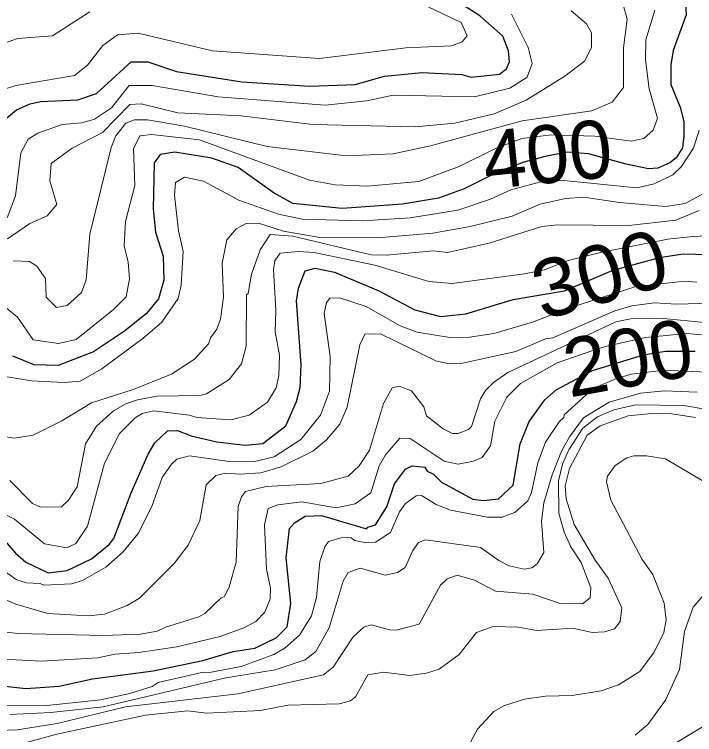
# Model space of a CAD drawing. Extents: x 673.3 to 698.5, y 6984.3 to 7012.3.
# Drawn here: x 675.518 to 676.457, y 6986.721 to 6987.715 of the extents above; entities that cross this region are included whole.
import ezdxf
from ezdxf.enums import TextEntityAlignment as Align

# ---------------------------------------------------------------- set-up
doc = ezdxf.new("R2010")
doc.units = 0
doc.header["$LTSCALE"] = 0.032
doc.layers.add('1', color=7, linetype='Continuous', lineweight=25)
doc.layers.add('2', color=7, linetype='Continuous', lineweight=13)
doc.layers.add('61', color=7, linetype='Continuous')

msp = doc.modelspace()

# ---------------------------------------------------------------- linework, layer by layer
at = {"layer": '1'}
for points in [[(675.5047, 6987.5696), (675.5212, 6987.5829), (675.54, 6987.5914), (675.5539, 6987.5944), (675.6057, 6987.5969), (675.6315, 6987.6056), (675.6791, 6987.6491), (675.7021, 6987.649), (675.7419, 6987.6359), (675.8318, 6987.6214), (675.9255, 6987.6156), (675.9885, 6987.6181), (676.0289, 6987.6294), (676.0804, 6987.6343), (676.1354, 6987.6319), (676.1484, 6987.6279), (676.1875, 6987.632), (676.1971, 6987.6393), (676.2013, 6987.6493), (676.1998, 6987.6642), (676.192, 6987.6847), (676.1601, 6987.7124), (676.0974, 6987.7528)], [(676.443, 6987.743), (676.4448, 6987.7141), (676.427, 6987.6648), (676.4238, 6987.6452), (676.4239, 6987.6178), (676.4366, 6987.5866), (676.4416, 6987.5667), (676.4416, 6987.5472), (676.44, 6987.5305), (676.4313, 6987.5167), (676.4223, 6987.5099), (676.4057, 6987.5027), (676.3931, 6987.5017), (676.3623, 6987.5078), (676.3103, 6987.5224), (676.281, 6987.5246), (676.2502, 6987.5188), (676.2208, 6987.5107), (676.1856, 6987.4975), (676.1388, 6987.4738), (676.1031, 6987.461), (676.0537, 6987.4527), (675.9703, 6987.4471), (675.9025, 6987.4536), (675.8767, 6987.468), (675.8267, 6987.5032), (675.7907, 6987.5165), (675.7396, 6987.5244), (675.7192, 6987.5213), (675.7111, 6987.5099), (675.7095, 6987.4462), (675.7126, 6987.4143), (675.7233, 6987.3811), (675.7241, 6987.3482), (675.7167, 6987.3222), (675.7003, 6987.3019), (675.6698, 6987.2778), (675.6272, 6987.2491), (675.5784, 6987.2305), (675.5453, 6987.2314), (675.5159, 6987.2433)], [(675.4961, 6986.9983), (675.5194, 6986.9718), (675.534, 6986.9593), (675.5645, 6986.9446), (675.5907, 6986.9477), (675.6245, 6986.9637), (675.6489, 6986.9834), (675.6553, 6986.9918), (675.6791, 6987.055), (675.7025, 6987.1081), (675.712, 6987.1237), (675.7294, 6987.1405), (675.7432, 6987.1407), (675.7621, 6987.1332), (675.7973, 6987.1249), (675.8364, 6987.1207), (675.8609, 6987.123), (675.8925, 6987.1472), (675.9073, 6987.1807), (675.9124, 6987.1999), (675.9139, 6987.2315), (675.9074, 6987.3195), (675.9102, 6987.3369), (675.9191, 6987.3608), (675.9333, 6987.3647), (675.9597, 6987.3593), (676.02, 6987.3337), (676.0705, 6987.307), (676.1058, 6987.2981), (676.1409, 6987.3018), (676.2064, 6987.3215), (676.277, 6987.3333), (676.3429, 6987.3614), (676.4081, 6987.3793), (676.4408, 6987.3846), (676.5276, 6987.3823)], [(675.5054, 6986.7882), (675.534, 6986.785), (675.5797, 6986.7882), (675.6259, 6986.7981), (675.7094, 6986.8092), (675.7779, 6986.8235), (675.8201, 6986.8358), (675.85, 6986.8406), (675.8794, 6986.8549), (675.8946, 6986.8701), (675.8993, 6986.9024), (675.8929, 6986.9652), (675.8976, 6987.0054), (675.9044, 6987.0132), (675.9192, 6987.0224), (675.9418, 6987.0234), (676.0041, 6987.005), (676.0057, 6987.0075), (676.0162, 6987.0105), (676.0319, 6987.0355), (676.0427, 6987.067), (676.0577, 6987.0874), (676.0671, 6987.092), (676.0846, 6987.0904), (676.0876, 6987.0845), (676.0963, 6987.0804), (676.1073, 6987.0694), (676.1507, 6987.0459), (676.1654, 6987.044), (676.1862, 6987.0466), (676.2062, 6987.0653), (676.2161, 6987.1224), (676.2284, 6987.1533), (676.2501, 6987.1829), (676.2657, 6987.197), (676.3158, 6987.2233), (676.3863, 6987.245), (676.4164, 6987.2502), (676.4576, 6987.2502)]]:
    msp.add_lwpolyline(points, dxfattribs=at)
at = {"layer": '2'}
for points in [[(676.0635, 6987.7374), (676.1346, 6987.7035), (676.1426, 6987.6849), (676.136, 6987.6767), (676.1212, 6987.6711), (676.0582, 6987.6685), (675.9389, 6987.6539), (675.7914, 6987.6645), (675.6888, 6987.6889), (675.6605, 6987.6863), (675.6399, 6987.6715), (675.6188, 6987.6447), (675.6012, 6987.6305), (675.52, 6987.6165), (675.5024, 6987.611)], [(675.2977, 6987.7293), (675.3083, 6987.7079), (675.3208, 6987.6908), (675.3449, 6987.6673), (675.3868, 6987.6405), (675.4148, 6987.6303), (675.4355, 6987.6311), (675.4484, 6987.6361), (675.4946, 6987.6718), (675.5224, 6987.6814), (675.5705, 6987.6849), (675.6224, 6987.7182)], [(675.5162, 6987.3745), (675.5389, 6987.3737), (675.549, 6987.3672), (675.561, 6987.3504), (675.562, 6987.3245), (675.5763, 6987.3103), (675.5909, 6987.313), (675.6107, 6987.3311), (675.617, 6987.3486), (675.6223, 6987.4117), (675.6516, 6987.5309), (675.6582, 6987.5472), (675.6717, 6987.5645), (675.6837, 6987.5692), (675.7018, 6987.5692), (675.7529, 6987.5602), (675.8669, 6987.5325), (675.9765, 6987.5196), (676.0405, 6987.5224), (676.0924, 6987.5332), (676.2188, 6987.5676), (676.3149, 6987.5815), (676.3427, 6987.5935), (676.3585, 6987.6136), (676.3586, 6987.6683), (676.3635, 6987.708), (676.3584, 6987.7265)], [(676.4017, 6987.7204), (676.3895, 6987.6794), (676.3887, 6987.6521), (676.3937, 6987.6118), (676.4056, 6987.5714), (676.3995, 6987.5549), (676.3865, 6987.5435), (676.3691, 6987.5399), (676.3191, 6987.5466), (676.2588, 6987.5486), (676.2183, 6987.5434), (676.1829, 6987.5303), (676.1318, 6987.5047), (676.0762, 6987.484), (676.0052, 6987.4779), (675.9606, 6987.4795), (675.9251, 6987.4858), (675.7735, 6987.5416), (675.7073, 6987.5488), (675.6911, 6987.5472), (675.6826, 6987.529), (675.6842, 6987.4785), (675.6712, 6987.429), (675.6696, 6987.3954), (675.6752, 6987.373), (675.6768, 6987.3501), (675.6721, 6987.3252), (675.6547, 6987.3075), (675.6031, 6987.2664), (675.5789, 6987.2605), (675.5439, 6987.2657), (675.5224, 6987.297), (675.5046, 6987.3118)], [(676.2863, 6987.7194), (676.3075, 6987.7015), (676.3145, 6987.6893), (676.3144, 6987.6691), (676.3046, 6987.6499), (676.2774, 6987.6296), (676.2244, 6987.5965), (676.1801, 6987.5776), (676.1256, 6987.5644), (676.0709, 6987.5595), (675.9295, 6987.5627), (675.8312, 6987.5748), (675.7438, 6987.579), (675.6931, 6987.591), (675.6776, 6987.5905), (675.6396, 6987.5517), (675.5979, 6987.5301), (675.5689, 6987.5091), (675.567, 6987.4849), (675.5767, 6987.4522), (675.5632, 6987.4367), (675.5396, 6987.426), (675.5088, 6987.4049)], [(675.611, 6987.5648), (675.6287, 6987.5699), (675.6521, 6987.5859), (675.6766, 6987.6165), (675.7084, 6987.6165), (675.7993, 6987.601), (675.947, 6987.5896), (676.0042, 6987.5953), (676.0409, 6987.6034), (676.153, 6987.601), (676.2019, 6987.613), (676.2257, 6987.6281), (676.2324, 6987.647), (676.2269, 6987.6688), (676.2039, 6987.715)], [(675.5079, 6987.4342), (675.5197, 6987.4642), (675.5272, 6987.5237), (675.5372, 6987.5426), (675.5505, 6987.5507), (675.5838, 6987.5628), (675.611, 6987.5648)], [(675.4968, 6987.2164), (675.5418, 6987.2093), (675.5868, 6987.2068), (675.609, 6987.2088), (675.6389, 6987.2257), (675.6954, 6987.2676), (675.7213, 6987.2903), (675.744, 6987.3229), (675.7484, 6987.3413), (675.751, 6987.3876), (675.7446, 6987.4163), (675.7388, 6987.4651), (675.7405, 6987.4829), (675.7527, 6987.4902), (675.779, 6987.4844), (675.8279, 6987.4583), (675.8826, 6987.4389), (675.9152, 6987.4324), (675.9979, 6987.43), (676.0643, 6987.4339), (676.1301, 6987.4446), (676.1749, 6987.4598), (676.2032, 6987.4728), (676.2445, 6987.4836), (676.276, 6987.4856), (676.3767, 6987.4756), (676.4006, 6987.4811), (676.4266, 6987.4933), (676.4384, 6987.505), (676.4549, 6987.53), (676.4627, 6987.555)], [(675.5032, 6987.1323), (675.5184, 6987.1303), (675.5441, 6987.1344), (675.5835, 6987.154), (675.6247, 6987.1787), (675.6807, 6987.197), (675.735, 6987.2183), (675.7665, 6987.2391), (675.7858, 6987.2603), (675.7885, 6987.2687), (675.7975, 6987.2803), (675.8023, 6987.2945), (675.8064, 6987.3245), (675.8048, 6987.3716), (675.8113, 6987.4037), (675.824, 6987.419), (675.8381, 6987.4263), (675.8549, 6987.4266), (675.8892, 6987.4157), (675.9393, 6987.407), (676.0191, 6987.4064), (676.0954, 6987.4127), (676.1471, 6987.4219), (676.2051, 6987.4361), (676.2437, 6987.4527), (676.2785, 6987.4608), (676.3038, 6987.4625), (676.353, 6987.4552), (676.4165, 6987.4495), (676.4434, 6987.4536), (676.4715, 6987.4689)], [(675.5116, 6987.0716), (675.5429, 6987.0399), (675.554, 6987.035), (675.583, 6987.0357), (675.5928, 6987.0445), (675.6045, 6987.0632), (675.6163, 6987.1223), (675.6312, 6987.1465), (675.6549, 6987.1677), (675.6718, 6987.1777), (675.6878, 6987.1832), (675.715, 6987.188), (675.774, 6987.1889), (675.7831, 6987.1912), (675.8145, 6987.2109), (675.8316, 6987.2329), (675.8381, 6987.2571), (675.8382, 6987.3278), (675.8408, 6987.3296), (675.8454, 6987.3563), (675.8571, 6987.3898), (675.8708, 6987.411), (675.9024, 6987.4086), (676.0102, 6987.383), (676.0309, 6987.3826), (676.0963, 6987.3884), (676.1158, 6987.386), (676.1731, 6987.3991), (676.2457, 6987.422), (676.2674, 6987.4243), (676.3659, 6987.4235), (676.4308, 6987.4309), (676.463, 6987.4443)], [(675.4673, 6987.0444), (675.5184, 6987.0185), (675.5598, 6986.9846), (675.5905, 6986.9788), (675.603, 6986.9848), (675.6189, 6987.0087), (675.6424, 6987.0955), (675.6629, 6987.1366), (675.6847, 6987.1583), (675.6942, 6987.164), (675.7103, 6987.1677), (675.7591, 6987.162), (675.7699, 6987.1586), (675.8169, 6987.1553), (675.842, 6987.1619), (675.8675, 6987.18), (675.8793, 6987.1998), (675.8829, 6987.2164), (675.8837, 6987.2445), (675.8781, 6987.2766), (675.8789, 6987.3066), (675.8756, 6987.3628), (675.8773, 6987.3746), (675.8848, 6987.3852), (675.9094, 6987.3876), (675.9316, 6987.386), (676.0152, 6987.3688), (676.0901, 6987.346), (676.1223, 6987.3436), (676.222, 6987.3567), (676.2494, 6987.3624), (676.2821, 6987.3753), (676.3288, 6987.3869), (676.4195, 6987.4045), (676.454, 6987.4083), (676.4845, 6987.4096)], [(676.4598, 6987.3453), (676.4423, 6987.3469), (676.3741, 6987.339), (676.2829, 6987.3095), (676.2329, 6987.2902), (676.1797, 6987.2744), (676.1458, 6987.2696), (676.1187, 6987.2688), (676.0737, 6987.2764), (676.0505, 6987.2851), (676.0033, 6987.3118), (675.9666, 6987.3239), (675.9535, 6987.3233), (675.9489, 6987.3172), (675.9457, 6987.3023), (675.9537, 6987.2429), (675.9528, 6987.1948), (675.9404, 6987.1621), (675.9135, 6987.1283), (675.8767, 6987.1043), (675.8475, 6987.0975), (675.8114, 6987.0985), (675.7597, 6987.1058), (675.7423, 6987.1014), (675.7347, 6987.0944), (675.7222, 6987.076), (675.7078, 6987.0359), (675.6887, 6986.9989), (675.668, 6986.9733), (675.6443, 6986.9525), (675.6121, 6986.9337), (675.5969, 6986.9291), (675.5589, 6986.9275), (675.5536, 6986.9299)], [(675.4231, 6986.9425), (675.52, 6986.9013), (675.5642, 6986.8886), (675.6197, 6986.8852), (675.6425, 6986.8877), (675.6738, 6986.8994), (675.6905, 6986.9094), (675.7384, 6986.9573), (675.7579, 6986.9826), (675.774, 6987.0168), (675.7829, 6987.0659), (675.796, 6987.0788), (675.8097, 6987.0821), (675.8292, 6987.0805), (675.858, 6987.0822), (675.8861, 6987.0906), (675.93, 6987.1122), (675.9489, 6987.1278), (675.9673, 6987.1496), (675.9774, 6987.1729), (675.9945, 6987.2587), (676.0014, 6987.2735), (676.0232, 6987.2742), (676.0995, 6987.2368), (676.1136, 6987.2335), (676.1324, 6987.2329), (676.2098, 6987.2495), (676.251, 6987.267), (676.2609, 6987.2685), (676.3465, 6987.3059), (676.3702, 6987.3127), (676.4014, 6987.3167), (676.4315, 6987.3151), (676.5606, 6987.3185)], [(676.4697, 6987.2899), (676.4143, 6987.295), (676.3681, 6987.2947), (676.3477, 6987.2908), (676.1989, 6987.2206), (676.1792, 6987.2068), (676.1682, 6987.1957)], [(675.4679, 6986.8272), (675.5557, 6986.8225), (675.6334, 6986.8272), (675.6569, 6986.8322), (675.6896, 6986.8348), (675.7424, 6986.8424), (675.8018, 6986.8567), (675.8348, 6986.8684), (675.8512, 6986.8775), (675.8636, 6986.8903), (675.8709, 6986.9085), (675.8715, 6986.9234), (675.8658, 6986.9497), (675.8634, 6987.0107), (675.8683, 6987.0332), (675.8817, 6987.0382), (675.9149, 6987.0422), (675.9622, 6987.0343), (675.9882, 6987.0395), (676.01, 6987.0547), (676.0216, 6987.0921), (676.0303, 6987.1073), (676.0499, 6987.13), (676.0641, 6987.1299), (676.111, 6987.0985), (676.1305, 6987.0945), (676.1515, 6987.0984), (676.1633, 6987.1035), (676.1752, 6987.1197), (676.1812, 6987.1535), (676.1974, 6987.1866), (676.2164, 6987.2056), (676.2668, 6987.2342), (676.3162, 6987.2512), (676.3337, 6987.2566), (676.3889, 6987.2691), (676.446, 6987.2743), (676.467, 6987.2727)], [(676.4731, 6987.2214), (676.4142, 6987.224), (676.3695, 6987.2183), (676.3488, 6987.2124), (676.3165, 6987.1986), (676.2766, 6987.1624), (676.276, 6987.1586), (676.2696, 6987.1529), (676.2508, 6987.1248), (676.2405, 6987.0963), (676.2315, 6987.0553), (676.2264, 6987.0439), (676.2085, 6987.0275), (676.1911, 6987.0212), (676.171, 6987.0212), (676.1197, 6987.0308), (676.0999, 6987.0389), (676.0798, 6987.0511), (676.0725, 6987.0505)], [(676.1682, 6987.1957), (676.1611, 6987.1842), (676.1487, 6987.1463), (676.1447, 6987.1422), (676.1305, 6987.1368), (676.1224, 6987.1368), (676.1099, 6987.1429), (676.0865, 6987.1608), (676.0831, 6987.1733), (676.0661, 6987.1953), (676.0489, 6987.2018), (676.0392, 6987.1996), (676.0273, 6987.1781), (676.0082, 6987.1138), (675.9936, 6987.0921), (675.9784, 6987.0777), (675.941, 6987.0677), (675.8653, 6987.0635), (675.8371, 6987.0565), (675.8314, 6987.0491), (675.8268, 6987.0358), (675.8243, 6986.9593), (675.8146, 6986.9253), (675.8079, 6986.9118), (675.8032, 6986.9102), (675.781, 6986.8885), (675.7725, 6986.8836), (675.7266, 6986.8696), (675.7149, 6986.8639), (675.6918, 6986.8597), (675.6413, 6986.8582), (675.5224, 6986.8607), (675.4692, 6986.8672)], [(676.2729, 6987.1121), (676.2838, 6987.1322), (676.3034, 6987.1581), (676.3388, 6987.1798), (676.3819, 6987.1922), (676.4153, 6987.1954), (676.4601, 6987.1937)], [(676.4712, 6987.1701), (676.4414, 6987.175), (676.3755, 6987.176), (676.3451, 6987.1692), (676.3227, 6987.1598), (676.3023, 6987.1441), (676.2832, 6987.114), (676.2743, 6987.0942), (676.2687, 6987.0712), (676.2693, 6987.0268), (676.2766, 6987.0006), (676.286, 6986.9805), (676.3001, 6986.9589), (676.3136, 6986.924), (676.3126, 6986.91), (676.3018, 6986.9016), (676.2699, 6986.9028), (676.2334, 6986.9152), (676.182, 6986.9191), (676.1528, 6986.9342), (676.129, 6986.9412), (676.1151, 6986.9364), (676.1061, 6986.9275), (676.0767, 6986.8739), (676.0452, 6986.8656), (676.0356, 6986.8657), (676.0103, 6986.8729), (676.0002, 6986.8696), (675.9857, 6986.8561), (675.958, 6986.8146), (675.9446, 6986.8036), (675.8262, 6986.7777), (675.6715, 6986.7598), (675.5773, 6986.7369), (675.5221, 6986.7278), (675.4458, 6986.7253)], [(676.3537, 6986.8773), (676.356, 6986.8962), (676.3374, 6986.9372), (676.3196, 6986.9618), (676.2903, 6987.0111), (676.2793, 6987.0465), (676.278, 6987.0645), (676.2839, 6987.0885), (676.3082, 6987.1343), (676.3265, 6987.1474), (676.3648, 6987.1612), (676.397, 6987.1644), (676.4251, 6987.1637), (676.4579, 6987.1587)], [(675.512, 6986.7492), (675.5683, 6986.7517), (675.6408, 6986.7596), (675.8097, 6986.7996), (675.878, 6986.8105), (675.9195, 6986.8244), (675.9339, 6986.8362), (675.9524, 6986.8686), (675.9717, 6986.933), (675.9788, 6986.9451), (675.9953, 6986.951), (676.0295, 6986.9414), (676.0469, 6986.9451), (676.0571, 6986.952), (676.0677, 6986.9753), (676.0755, 6986.9863), (676.0852, 6986.9901), (676.1611, 6986.9796), (676.1864, 6986.9613), (676.2008, 6986.954), (676.2215, 6986.9495), (676.2322, 6986.9514), (676.2395, 6986.9567), (676.2485, 6986.9723), (676.2453, 6987.0159), (676.2486, 6987.0412), (676.2599, 6987.0795), (676.2729, 6987.1121)], [(676.4715, 6987.0689), (676.4163, 6987.1017), (676.3901, 6987.1058), (676.3726, 6987.1057), (676.3631, 6987.1031), (676.3468, 6987.0923), (676.3365, 6987.0778), (676.335, 6987.0698), (676.3408, 6987.0447), (676.3844, 6986.9628), (676.3988, 6986.9424), (676.4147, 6986.9025), (676.4172, 6986.8798), (676.414, 6986.8621), (676.4007, 6986.8352), (676.3811, 6986.8084), (676.3518, 6986.7898), (676.3279, 6986.7818), (676.2875, 6986.7752), (676.2508, 6986.7743), (676.2221, 6986.7702), (676.1943, 6986.7614), (676.1795, 6986.7533), (676.1571, 6986.7287), (676.1473, 6986.7109)], [(676.0725, 6987.0505), (676.0572, 6987.0398), (676.0495, 6987.0288), (676.037, 6987.0002), (676.0162, 6986.9869), (676.0012, 6986.9865), (675.9878, 6986.9892), (675.9829, 6986.9926), (675.9703, 6986.9934), (675.9516, 6986.9878), (675.9463, 6986.9801), (675.9393, 6986.9601), (675.935, 6986.9104), (675.9281, 6986.885), (675.9116, 6986.8585), (675.8917, 6986.841), (675.8759, 6986.8318), (675.8311, 6986.8151), (675.7871, 6986.807), (675.7787, 6986.8077), (675.7165, 6986.7934), (675.7082, 6986.7879), (675.6774, 6986.7781), (675.6368, 6986.7694), (675.5627, 6986.7614), (675.483, 6986.7622)], [(675.5536, 6986.9299), (675.5342, 6986.9308), (675.5204, 6986.9353), (675.4939, 6986.9542)], [(676.3746, 6986.7205), (676.392, 6986.7354), (676.4165, 6986.769), (676.4359, 6986.811), (676.4425, 6986.8634), (676.4545, 6986.8971), (676.4819, 6986.9287)], [(675.536, 6986.7109), (675.5765, 6986.7222), (675.6992, 6986.7484), (675.7575, 6986.754), (675.783, 6986.7508), (675.8576, 6986.7547), (675.8954, 6986.7621), (675.966, 6986.7637), (675.982, 6986.7678), (675.9886, 6986.7734), (676.0057, 6986.8038), (676.0279, 6986.8077), (676.0631, 6986.8029), (676.0867, 6986.8062), (676.1041, 6986.8117), (676.1319, 6986.8319), (676.1555, 6986.862), (676.1789, 6986.8703), (676.2134, 6986.8697), (676.2387, 6986.8648), (676.2888, 6986.868), (676.3152, 6986.8624), (676.3323, 6986.8631), (676.346, 6986.8673), (676.3537, 6986.8773)], [(676.4128, 6986.699), (676.4699, 6986.7335), (676.5142, 6986.7664), (676.5339, 6986.7851), (676.5689, 6986.8086), (676.6022, 6986.8137), (676.6101, 6986.8093), (676.6309, 6986.788), (676.6442, 6986.7806), (676.7199, 6986.7606), (676.7725, 6986.7433), (676.7901, 6986.7336), (676.8241, 6986.708)]]:
    msp.add_lwpolyline(points, dxfattribs=at)

# ---------------------------------------------------------------- texts
at = {"layer": '61'}
for s, rotation, p in [('400', 5.711, (676.25747, 6987.48208)), ('200', 10.136, (676.37171, 6987.20185))]:
    msp.add_text(s, height=0.08, rotation=rotation, dxfattribs=at).set_placement(p, align=Align.CENTER)
at = {"layer": '61', "width": 1.05}
msp.add_text('300', height=0.08, rotation=15.827, dxfattribs=at).set_placement((676.33669, 6987.31803), align=Align.CENTER)

doc.saveas('drawing.dxf')
